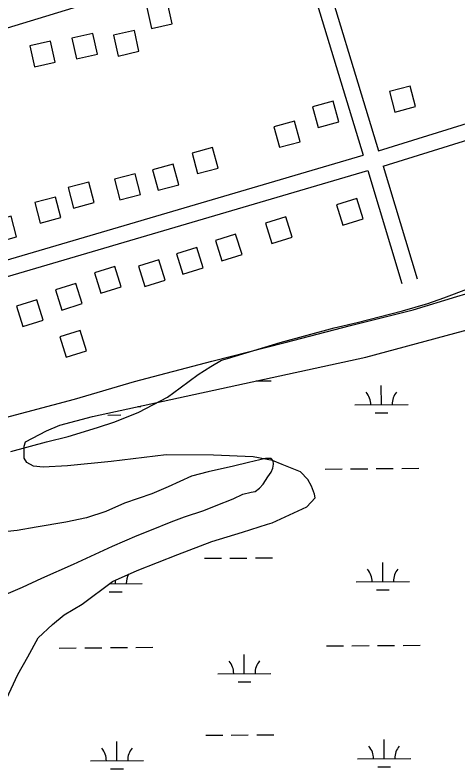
# Model space of a CAD drawing. Extents: x 3540316 to 3578335, y 553172 to 578787.
# Drawn here: x 3561830 to 3562662, y 567224 to 568641 of the extents above; entities that cross this region are included whole.
import ezdxf

# ---------------------------------------------------------------- set-up
doc = ezdxf.new("R2010")
doc.units = 0
for name, color, linetype in [('V-BLDG-OTLN', 7, 'Continuous'), ('V-ROAD-CNTR', 7, 'Continuous'), ('V-SITE-VEGE', 7, 'Continuous'), ('V-TOPO-SHOR', 7, 'Continuous'), ('V-WETL-SWMP', 7, 'Continuous')]:
    doc.layers.add(name, color=color, linetype=linetype)

msp = doc.modelspace()

# ---------------------------------------------------------------- linework, layer by layer
at = {"layer": 'V-BLDG-OTLN'}
for points in [[(3562086.1, 568616.4), (3562125.1, 568625.2), (3562116.3, 568664.2), (3562077.3, 568655.4)], [(3561945.6, 568558.9), (3561984.6, 568567.7), (3561975.8, 568606.7), (3561936.8, 568597.9)], [(3562023.7, 568564.5), (3562062.7, 568573.3), (3562054, 568612.3), (3562014.9, 568603.5)], [(3561866.2, 568544.4), (3561905.2, 568553.2), (3561896.4, 568592.2), (3561857.4, 568583.4)], [(3562533.2, 568497.7), (3562543.5, 568459), (3562582.2, 568469.3), (3562571.9, 568508)], [(3562388.9, 568469), (3562399.2, 568430.3), (3562437.9, 568440.6), (3562427.6, 568479.3)], [(3562316.3, 568431.6), (3562326.6, 568392.9), (3562365.2, 568403.2), (3562355, 568441.9)], [(3562162.4, 568382.1), (3562172.6, 568343.5), (3562211.3, 568353.7), (3562201, 568392.4)], [(3562088.4, 568350.7), (3562098.6, 568312), (3562137.3, 568322.3), (3562127, 568360.9)], [(3562016.8, 568332.7), (3562027, 568294), (3562065.7, 568304.3), (3562055.4, 568343)], [(3561929.5, 568317.3), (3561939.8, 568278.7), (3561978.5, 568289), (3561968.2, 568327.6)], [(3561867.1, 568289.1), (3561877.4, 568250.5), (3561916, 568260.8), (3561905.8, 568299.4)], [(3562472, 568296.5), (3562433.9, 568284.6), (3562445.8, 568246.4), (3562484, 568258.3)], [(3561784, 568252.8), (3561794.2, 568214.2), (3561832.9, 568224.4), (3561822.6, 568263.1)], [(3562338.5, 568261.9), (3562300.3, 568250), (3562312.3, 568211.8), (3562350.5, 568223.7)], [(3562244.3, 568229.6), (3562206.2, 568217.7), (3562218.1, 568179.5), (3562256.3, 568191.4)], [(3562171.1, 568204.3), (3562133, 568192.4), (3562144.9, 568154.2), (3562183.1, 568166.2)], [(3562100.1, 568181.2), (3562061.9, 568169.3), (3562073.8, 568131.1), (3562112, 568143.1)], [(3562017.4, 568168.9), (3561979.2, 568156.9), (3561991.2, 568118.8), (3562029.3, 568130.7)], [(3561944, 568137.1), (3561905.8, 568125.2), (3561917.7, 568087), (3561955.9, 568099)], [(3561871, 568106), (3561832.9, 568094), (3561844.8, 568055.8), (3561883, 568067.8)], [(3561952, 568048.3), (3561913.9, 568036.3), (3561925.8, 567998.2), (3561964, 568010.1)]]:
    msp.add_lwpolyline(points, close=True, dxfattribs=at)
at = {"layer": 'V-ROAD-CNTR'}
for points in [[(3562512.4, 568386.4), (3563890.8, 568815.6)], [(3560434, 568196.2), (3562360.4, 568784)], [(3562360.4, 568784), (3562483.6, 568377.8)], [(3562389.1, 568792.8), (3562512.4, 568386.4)], [(3562521.1, 568357.7), (3563899.7, 568787)], [(3560544.7, 567807.3), (3562483.6, 568377.8)], [(3560552.9, 567778.4), (3562492.3, 568349.1)], [(3562492.3, 568349.1), (3562556.7, 568136.8)], [(3562521.1, 568357.7), (3562585.4, 568145.5)]]:
    msp.add_lwpolyline(points, dxfattribs=at)
at = {"layer": 'V-SITE-VEGE'}
for points in [[(3561821.9, 567821.2), (3561888.8, 567839), (3561929.7, 567849.4), (3561984.7, 567866.2), (3562017.1, 567876.7), (3562062.4, 567894.7), (3562116.4, 567923.3), (3562140.2, 567940.4), (3562173.7, 567965.9), (3562197.5, 567980.8), (3562218, 567992.5), (3562228.8, 567995.6), (3562328, 568026.1), (3562429.3, 568053.3), (3562472.4, 568063.7), (3562557.6, 568085.7), (3562605, 568099.3), (3562635.2, 568109.8), (3562683.8, 568127.8)], [(3561791.9, 567543.9), (3561843.7, 567566.1), (3561880.4, 567583), (3561939.7, 567609.5), (3562013.2, 567643.3), (3562059.6, 567663.4), (3562086.5, 567674), (3562123.2, 567688.8), (3562148, 567698.3), (3562184.7, 567709.8), (3562207.4, 567719.3), (3562239.7, 567732), (3562258.1, 567740.5), (3562273.2, 567744.7), (3562280.7, 567745.7), (3562289.4, 567752.1), (3562295.9, 567759.5), (3562304.6, 567773.5), (3562311.1, 567782), (3562314.4, 567789.5), (3562315.5, 567797), (3562314.5, 567803.5), (3562311.3, 567807.8), (3562300.5, 567807.9), (3562268.2, 567800.6), (3562240.2, 567793.3), (3562192.8, 567782.9), (3562161.5, 567774.5), (3562117.3, 567754.4), (3562087, 567741.7), (3562035.3, 567723.8), (3562000.7, 567708), (3561964.1, 567696.4), (3561925.3, 567688.1), (3561869.3, 567678.8), (3561833.7, 567672.6), (3561785.3, 567667.6)]]:
    msp.add_lwpolyline(points, dxfattribs=at)
at = {"layer": 'V-TOPO-SHOR'}
msp.add_lwpolyline([(3560795.6, 567614.3), (3560941.7, 567652.3), (3561109.1, 567697.8), (3561274.2, 567742.8), (3561441.1, 567786.6), (3561567.6, 567821.8), (3561709.5, 567858.6), (3561811.7, 567885.1), (3561941.7, 567919.7), (3562054.6, 567952.6), (3562199.5, 567990.6), (3562337.2, 568025.8), (3562460.2, 568058), (3562577.7, 568087.3), (3562659.7, 568112.2), (3562710.2, 568127.2)], dxfattribs=at)
at = {"layer": 'V-WETL-SWMP'}
for p, q in [((3562488.6, 567998.3), (3562942.4, 568121.3)), ((3561975.2, 567886.9), (3562488.6, 567998.3)), ((3562282.6, 567953.6), (3562311, 567953.8)), ((3562518.2, 567909), (3562517.9, 567945)), ((3562060.7, 567905.5), (3562066.3, 567905.5)), ((3562468.2, 567908.6), (3562568.2, 567909.4)), ((3562506.3, 567893.5), (3562530.3, 567893.7)), ((3561913.9, 567870.7), (3561975.2, 567886.9)), ((3562004.4, 567889.6), (3562028.4, 567889.8)), ((3561888.9, 567859.8), (3561913.9, 567870.7)), ((3561849.8, 567839.3), (3561888.9, 567859.8)), ((3561847, 567831), (3561849.8, 567839.3)), ((3561846.8, 567808.7), (3561847, 567831)), ((3561852.3, 567800.4), (3561846.8, 567808.7)), ((3562113.6, 567815), (3562010.7, 567801.9)), ((3562202.5, 567814.4), (3562113.6, 567815)), ((3562277.4, 567811), (3562202.5, 567814.4)), ((3562313.5, 567803.8), (3562277.4, 567811)), ((3561864.7, 567793.3), (3561852.3, 567800.4)), ((3561882.8, 567791.8), (3561864.7, 567793.3)), ((3561928.6, 567794.2), (3561882.8, 567791.8)), ((3562010.7, 567801.9), (3561928.6, 567794.2)), ((3562331.5, 567796.7), (3562313.5, 567803.8)), ((3562366.1, 567782.6), (3562331.5, 567796.7)), ((3562379.9, 567768.6), (3562366.1, 567782.6)), ((3562412.3, 567788.1), (3562444.3, 567788.4)), ((3562460.3, 567788.5), (3562492.3, 567788.7)), ((3562508.3, 567788.9), (3562540.3, 567789.1)), ((3562556.3, 567789.2), (3562588.3, 567789.5)), ((3562386.8, 567756), (3562379.9, 567768.6)), ((3562392.2, 567740.7), (3562386.8, 567756)), ((3562393.5, 567733.7), (3562392.2, 567740.7)), ((3562378.1, 567717.2), (3562393.5, 567733.7)), ((3562312.6, 567687.1), (3562378.1, 567717.2)), ((3562256.9, 567669.5), (3562304.3, 567684.4)), ((3562304.3, 567684.4), (3562312.6, 567687.1)), ((3562199.8, 567651.9), (3562256.9, 567669.5)), ((3562135.8, 567627.3), (3562199.8, 567651.9)), ((3562059.1, 567597.4), (3562135.8, 567627.3)), ((3562185.6, 567620.2), (3562217.6, 567620.4)), ((3562233.6, 567620.6), (3562265.6, 567620.8)), ((3562281.6, 567620.9), (3562313.6, 567621.2)), ((3562520.7, 567576.4), (3562520.5, 567612.3)), ((3562013.1, 567576.9), (3562059.1, 567597.4)), ((3562018.9, 567572.5), (3562018.8, 567579.4)), ((3561955.9, 567534.2), (3562013.1, 567576.9)), ((3562007.1, 567572.4), (3562068.9, 567572.9)), ((3562470.8, 567576), (3562570.7, 567576.7)), ((3562007, 567557), (3562031, 567557.1)), ((3562508.9, 567560.8), (3562532.9, 567561)), ((3561922.4, 567513.7), (3561955.9, 567534.2)), ((3561900, 567495.8), (3561922.4, 567513.7)), ((3561873.4, 567471), (3561900, 567495.8)), ((3561853.7, 567435), (3561873.4, 567471)), ((3561912.9, 567451.6), (3561944.9, 567451.8)), ((3561960.9, 567452), (3561992.9, 567452.2)), ((3562008.9, 567452.3), (3562040.9, 567452.6)), ((3562056.9, 567452.7), (3562088.9, 567452.9)), ((3562414.8, 567455.5), (3562446.8, 567455.7)), ((3562462.8, 567455.8), (3562494.8, 567456.1)), ((3562510.8, 567456.2), (3562542.8, 567456.4)), ((3562558.8, 567456.6), (3562590.8, 567456.8)), ((3562260.6, 567403.5), (3562260.4, 567439.5)), ((3561835.4, 567401.8), (3561853.7, 567435)), ((3561810, 567347.8), (3561835.4, 567401.8)), ((3562210.6, 567403.1), (3562310.6, 567403.9)), ((3562248.8, 567388), (3562272.8, 567388.2)), ((3562188.1, 567287.5), (3562220.1, 567287.8)), ((3562236.1, 567287.9), (3562268.1, 567288.1)), ((3562284.1, 567288.3), (3562316.1, 567288.5)), ((3562021.4, 567239.8), (3562021.1, 567275.8)), ((3562523.3, 567243.7), (3562523, 567279.7)), ((3561971.4, 567239.4), (3562071.4, 567240.2)), ((3562473.3, 567243.3), (3562573.3, 567244.1)), ((3562511.4, 567228.2), (3562535.4, 567228.3)), ((3562009.5, 567224.3), (3562033.5, 567224.5))]:
    msp.add_line(p, q, dxfattribs=at)
for centre, start, end in [((3562462.9, 567909.1), 359.6699, 41.2135), ((3562573.4, 567909.9), 139.6699, 181.2135), ((3562465.5, 567576.4), 359.6699, 41.2135), ((3562576, 567577.3), 139.6699, 181.2135), ((3562074.1, 567573.4), 151.422, 181.2135), ((3562205.4, 567403.6), 359.6699, 41.2135), ((3562315.9, 567404.4), 139.6699, 181.2135), ((3561966.2, 567239.9), 359.6699, 41.2135), ((3562076.7, 567240.7), 139.6699, 181.2135), ((3562468.1, 567243.7), 359.6699, 41.2135), ((3562578.6, 567244.6), 139.6699, 181.2135)]:
    msp.add_arc(centre, 35.2, start, end, dxfattribs=at)

doc.saveas('drawing.dxf')
